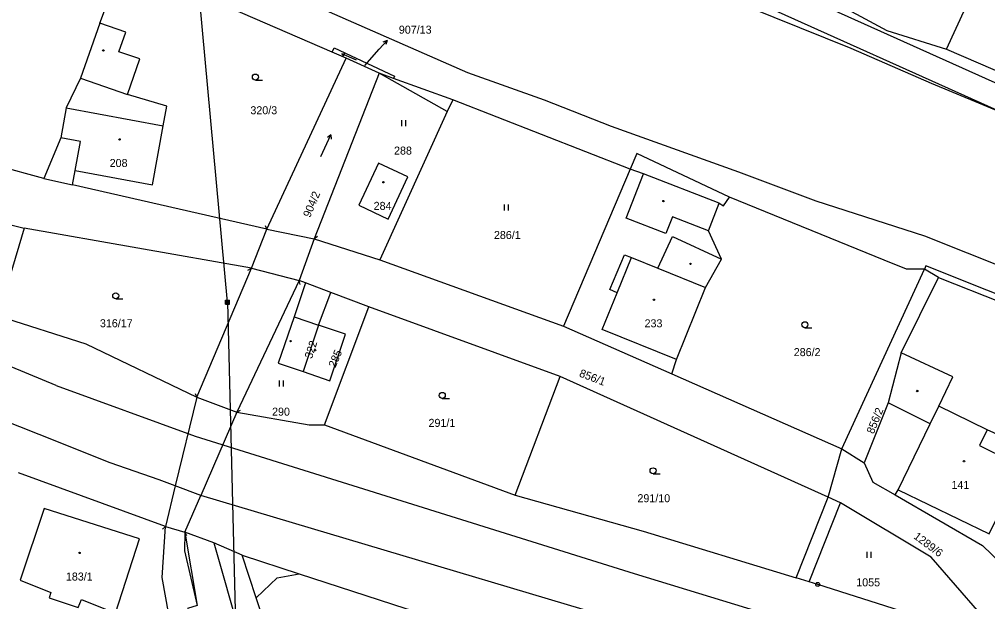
# Model space of a CAD drawing. Extents: x -745926 to -742978, y -968282 to -965689.
# Drawn here: x -745042.6 to -744921.6, y -967086.2 to -967013.4 of the extents above; entities that cross this region are included whole.
import ezdxf

# ---------------------------------------------------------------- set-up
doc = ezdxf.new("R2010")
doc.units = 0
for name, color, linetype in [('Hranice parcel', 7, 'Continuous'), ('Parcelní čísla', 7, 'Continuous'), ('Pop  PČ popisy', 7, 'Continuous'), ('Poz předměty', 7, 'Continuous'), ('Vnitřní kresba', 7, 'Continuous'), ('Značky bodu BP', 7, 'Continuous'), ('Značky budov', 7, 'Continuous'), ('Značky kultur', 7, 'Continuous')]:
    doc.layers.add(name, color=color, linetype=linetype)

msp = doc.modelspace()

# ---------------------------------------------------------------- linework, layer by layer
at = {"layer": 'Hranice parcel'}
for p, q in [((-744998.41, -966980.03), (-744934.23, -967014.78)), ((-744919.57, -967025.15), (-744986.01, -966995.28)), ((-745032.56, -967013.86), (-745029.61, -967006.14)), ((-744934.23, -967014.78), (-744926.76, -967017.13)), ((-745003.5, -967017.5), (-745003.27, -967016.95)), ((-745003.27, -967016.95), (-744995.74, -967020.51)), ((-744926.76, -967017.13), (-744914.44, -967022.45)), ((-745011.69, -967039.64), (-745001.77, -967018.25)), ((-745001.77, -967018.25), (-745003.5, -967017.5)), ((-744997.65, -967020.13), (-745001.77, -967018.25)), ((-744997.65, -967020.13), (-745005.78, -967040.81)), ((-744995.84, -967020.78), (-744997.65, -967020.13)), ((-744995.74, -967020.51), (-744995.84, -967020.78)), ((-744988.42, -967023.44), (-744995.84, -967020.78)), ((-744966.26, -967032.11), (-744988.42, -967023.44)), ((-745039.55, -967033.27), (-745070.32, -967024.98)), ((-745072.65, -967031.96), (-745041.98, -967039.49)), ((-744966.26, -967032.11), (-744974.59, -967051.75)), ((-745039.55, -967033.27), (-745035.97, -967034.09)), ((-745011.69, -967039.64), (-745035.97, -967034.09)), ((-745041.98, -967039.49), (-745045.29, -967050.45)), ((-745013.59, -967044.51), (-745041.98, -967039.49)), ((-745013.59, -967044.51), (-745011.69, -967039.64)), ((-745005.78, -967040.81), (-745007.63, -967046.05)), ((-745005.78, -967040.81), (-744997.55, -967043.44)), ((-744997.55, -967043.44), (-744974.59, -967051.75)), ((-745020.43, -967060.64), (-745013.59, -967044.51)), ((-744939.85, -967067.06), (-744929.52, -967044.62)), ((-744927.76, -967045.67), (-744929.52, -967044.62)), ((-745007.63, -967046.05), (-745015.44, -967062.49)), ((-745006.85, -967046.34), (-745007.63, -967046.05)), ((-745003.67, -967047.53), (-745006.85, -967046.34)), ((-744932.42, -967055.09), (-744927.76, -967045.67)), ((-745005.22, -967051.6), (-745003.67, -967047.53)), ((-744998.93, -967049.31), (-745003.67, -967047.53)), ((-745004.45, -967064.09), (-744998.93, -967049.31)), ((-744975.01, -967058.03), (-744998.93, -967049.31)), ((-745005.22, -967051.6), (-745007.15, -967057.42)), ((-744974.59, -967051.75), (-744961.08, -967057.7)), ((-744980.65, -967072.88), (-744975.01, -967058.03)), ((-744941.53, -967073.12), (-744975.01, -967058.03)), ((-744961.08, -967057.7), (-744939.85, -967067.06)), ((-745020.43, -967060.64), (-745015.44, -967062.49)), ((-745004.45, -967064.09), (-744980.65, -967072.88)), ((-744941.53, -967073.12), (-744939.85, -967067.06)), ((-744939.85, -967067.06), (-744937.06, -967068.82)), ((-745024.35, -967076.78), (-745042.69, -967070.08)), ((-744945.52, -967083.22), (-744941.53, -967073.12)), ((-745024.35, -967076.78), (-745021.91, -967077.5)), ((-745018.3, -967078.82), (-745021.91, -967077.5)), ((-745014.77, -967080.38), (-745018.3, -967078.82))]:
    msp.add_line(p, q, dxfattribs=at)
for points in [[(-745136.09, -966923.85), (-745134.18, -966924.5), (-745107.69, -966946.26), (-745077.36, -966962.35), (-745010.83, -966989.75), (-745003.64, -966990.81), (-745000.04, -966992.26), (-744938.71, -967017.01), (-744928.65, -967021.36), (-744919.57, -967025.15)], [(-744926.76, -967017.13), (-744921.69, -967006.03), (-744902.83, -966965.15), (-744891.4, -966970.91)], [(-744949.24, -967094.01), (-745019.94, -967072.91), (-745023.12, -967071.72), (-745025.11, -967070.97), (-745031.23, -967068.81), (-745033.88, -967067.77), (-745037.92, -967066.16), (-745085.77, -967047.22), (-745088.65, -967046.08), (-745106.77, -967038.91), (-745143.53, -967017.02), (-745180, -966993), (-745192.52, -966983.04)], [(-744992.7, -966988.15), (-744984.83, -966992.45), (-744905.6, -967028.07), (-744873.76, -967041.08), (-744843.47, -967056.4), (-744833.97, -967061.97), (-744811.2, -967078.96)], [(-745003.5, -967017.5), (-745028.62, -967006.57), (-745029.61, -967006.14)], [(-745032.56, -967013.86), (-745034.94, -967020.77), (-745036.75, -967024.47), (-745037.43, -967028.21), (-745039.55, -967033.27)], [(-745035.97, -967034.09), (-745035.64, -967032.3), (-745025.97, -967034.07), (-745024.62, -967026.69), (-745024.19, -967024.25), (-745029.09, -967022.79), (-745027.56, -967018.35), (-745030.16, -967017.45), (-745029.31, -967014.98), (-745032.56, -967013.86)], [(-744988.42, -967023.44), (-744989.15, -967024.92), (-744997.55, -967043.44)], [(-744929.52, -967044.62), (-744931.74, -967044.63), (-744934.55, -967043.49), (-744953.88, -967035.63), (-744965.44, -967030.18), (-744966.26, -967032.11)], [(-744996.5, -967038.36), (-744994.04, -967033.1), (-744997.72, -967031.37), (-745000.18, -967036.64), (-744996.5, -967038.36)], [(-744961.08, -967057.7), (-744960.5, -967055.93), (-744956.85, -967046.92), (-744954.88, -967043.37), (-744956.49, -967039.85), (-744955.14, -967036.39), (-744964.6, -967032.69), (-744966.26, -967032.11)], [(-744852.88, -967081.4), (-744866.02, -967071.84), (-744895.68, -967057.74), (-744914.08, -967050.27), (-744929.34, -967044.2), (-744929.52, -967044.62)], [(-745006.85, -967046.34), (-745008.28, -967050.57), (-745010.25, -967056.38), (-745007.15, -967057.42)], [(-744927.76, -967045.67), (-744896.61, -967058), (-744857.97, -967078.2), (-744836.79, -967095.09)], [(-745045.29, -967050.45), (-745034.29, -967053.96), (-745020.43, -967060.64)], [(-745007.15, -967057.42), (-745003.79, -967058.56), (-745001.83, -967052.76), (-745005.22, -967051.6)], [(-744932.42, -967055.09), (-744934.06, -967061.34), (-744937.06, -967068.82)], [(-744916.21, -967067.16), (-744921.68, -967064.69), (-744927.73, -967061.75), (-744925.95, -967058.09), (-744932.42, -967055.09)], [(-745015.44, -967062.49), (-745006.4, -967064.08), (-745004.45, -967064.09)], [(-744933.16, -967072.84), (-744932.8, -967072.19), (-744921.43, -967077.72), (-744917.31, -967069.27), (-744916.21, -967067.16)], [(-744937.06, -967068.82), (-744935.95, -967071.23), (-744933.16, -967072.84)], [(-744980.65, -967072.88), (-744964.67, -967077.37), (-744945.52, -967083.22)], [(-744933.16, -967072.84), (-744922.26, -967079.15), (-744916.44, -967084.8)], [(-744922.6, -967087.6), (-744928.66, -967080.6), (-744939.99, -967073.81), (-744941.53, -967073.12)], [(-745039.49, -967074.52), (-745042.5, -967083.5), (-745038.66, -967085.03), (-745038.88, -967085.72), (-745035.26, -967086.89), (-745034.85, -967085.9), (-745030.58, -967087.62), (-745027.6, -967078.33), (-745039.49, -967074.52)], [(-745019.31, -967107.14), (-745023.93, -967087.78), (-745024.76, -967083.16), (-745024.35, -967076.78)], [(-745021.91, -967077.5), (-745021.96, -967079.82), (-745020.38, -967086.66), (-745021.58, -967087.02), (-745015.8, -967107.31), (-745015.89, -967110.22), (-745016.48, -967119.1)], [(-745018.3, -967078.82), (-745005.14, -967124.97), (-744979.13, -967145.2), (-744978.99, -967151.36)], [(-745006.82, -967103.98), (-745007.23, -967103.32), (-745013.02, -967085.69), (-745014.77, -967080.38)], [(-745014.77, -967080.38), (-745007.62, -967082.71), (-744994.32, -967087.03), (-744988.47, -967088.7)], [(-744922.6, -967087.6), (-744925.97, -967089.41), (-744942.85, -967084.03), (-744943.9, -967083.71), (-744945.52, -967083.22)]]:
    msp.add_lwpolyline(points, dxfattribs=at)
at = {"layer": 'Pop  PČ popisy'}
for p, q in [((-744997.66, -967017.14), (-744996.66, -967016.03)), ((-744996.66, -967016.03), (-744997.18, -967016.23)), ((-744996.66, -967016.03), (-744996.81, -967016.56)), ((-744999.45, -967019.15), (-744997.66, -967017.14))]:
    msp.add_line(p, q, dxfattribs=at)
at = {"layer": 'Poz předměty'}
for p, q in [((-745016.6, -967048.74), (-745023.5, -966973.23)), ((-745037.99, -967059.17), (-745087.05, -967038.97)), ((-745016.85, -967048.49), (-745016.35, -967048.49)), ((-745016.85, -967048.99), (-745016.85, -967048.49)), ((-745016.85, -967048.59), (-745016.35, -967048.59)), ((-745016.85, -967048.69), (-745016.35, -967048.69)), ((-745016.85, -967048.79), (-745016.35, -967048.79)), ((-745016.75, -967048.99), (-745016.75, -967048.49)), ((-745016.65, -967048.99), (-745016.65, -967048.49)), ((-745016.6, -967048.74), (-745014.58, -967127.58)), ((-745016.55, -967048.99), (-745016.55, -967048.49)), ((-745016.45, -967048.99), (-745016.45, -967048.49)), ((-745016.35, -967048.99), (-745016.35, -967048.49)), ((-745016.85, -967048.89), (-745016.35, -967048.89)), ((-745016.85, -967048.99), (-745016.35, -967048.99)), ((-745037.99, -967059.17), (-745020.64, -967065.51)), ((-745020.64, -967065.51), (-744981.9, -967077.63)), ((-744981.9, -967077.63), (-744965.76, -967082.64)), ((-744965.76, -967082.64), (-744945.15, -967088.95))]:
    msp.add_line(p, q, dxfattribs=at)
at = {"layer": 'Vnitřní kresba'}
for p, q in [((-745028.7, -967001.52), (-744986.61, -967020.05)), ((-745034.94, -967020.77), (-745029.09, -967022.79)), ((-744989.15, -967024.92), (-744997.65, -967020.13)), ((-744986.61, -967020.05), (-744977.03, -967023.44)), ((-745036.75, -967024.47), (-745024.62, -967026.69)), ((-744977.03, -967023.44), (-744968.64, -967026.74)), ((-744968.64, -967026.74), (-744952.75, -967032.47)), ((-745034.97, -967028.66), (-745037.43, -967028.21)), ((-745035.64, -967032.3), (-745034.97, -967028.66)), ((-744966.76, -967038.24), (-744964.6, -967032.69)), ((-744952.75, -967032.47), (-744943.08, -967036.1)), ((-744955.14, -967036.39), (-744954.6, -967036.7)), ((-744954.6, -967036.7), (-744953.88, -967035.63)), ((-744943.08, -967036.1), (-744929.51, -967040.46)), ((-744961.82, -967040.17), (-744966.76, -967038.24)), ((-744961.01, -967038.08), (-744961.82, -967040.17)), ((-744956.49, -967039.85), (-744961.01, -967038.08)), ((-745011.89, -967039.18), (-745011.69, -967039.64)), ((-745011.69, -967039.64), (-745005.78, -967040.81)), ((-745005.35, -967040.55), (-745005.78, -967040.81)), ((-744962.84, -967044.49), (-744961.01, -967040.54)), ((-744961.01, -967040.54), (-744954.88, -967043.37)), ((-744929.51, -967040.46), (-744894.92, -967054.25)), ((-744968.82, -967047.17), (-744966.99, -967042.81)), ((-744967.9, -967047.56), (-744966.12, -967043.16)), ((-744966.99, -967042.81), (-744966.12, -967043.16)), ((-744966.12, -967043.16), (-744962.84, -967044.49)), ((-745014.03, -967044.74), (-745013.59, -967044.51)), ((-745013.59, -967044.51), (-745007.63, -967046.05)), ((-744962.84, -967044.49), (-744956.85, -967046.92)), ((-745007.5, -967046.53), (-745007.63, -967046.05)), ((-744969.77, -967052.17), (-744967.9, -967047.56)), ((-744967.9, -967047.56), (-744968.82, -967047.17)), ((-745008.28, -967050.57), (-745005.22, -967051.6)), ((-744960.5, -967055.93), (-744969.77, -967052.17)), ((-745020.43, -967060.64), (-745023.12, -967071.72)), ((-745020.63, -967060.18), (-745020.43, -967060.64)), ((-744928.8, -967063.96), (-744934.06, -967061.34)), ((-744928.8, -967063.96), (-744927.73, -967061.75)), ((-745015.44, -967062.49), (-745019.94, -967072.91)), ((-745014.99, -967062.27), (-745015.44, -967062.49)), ((-744932.8, -967072.19), (-744928.8, -967063.96)), ((-744921.68, -967064.69), (-744922.65, -967066.67)), ((-744922.65, -967066.67), (-744917.31, -967069.27)), ((-745023.12, -967071.72), (-745024.35, -967076.78)), ((-745021.91, -967077.5), (-745019.94, -967072.91)), ((-744943.9, -967083.71), (-744939.99, -967073.81)), ((-745024.71, -967077.13), (-745024.35, -967076.78)), ((-745021.91, -967077.5), (-745020.38, -967086.66)), ((-745021.65, -967077.93), (-745021.91, -967077.5)), ((-745013.02, -967085.69), (-745010.38, -967083.22)), ((-745010.38, -967083.22), (-745007.62, -967082.71))]:
    msp.add_line(p, q, dxfattribs=at)
at = {"layer": 'Značky bodu BP'}
for radius in [0.25, 0.0152]:
    msp.add_circle((-744942.85, -967084.03), radius, dxfattribs=at)
at = {"layer": 'Značky budov'}
for centre in [(-745032.1, -967017.28), (-745030.08, -967028.4), (-744997.1, -967033.76), (-744962.12, -967036.11), (-744958.74, -967043.97), (-744963.31, -967048.44), (-745008.7, -967053.62), (-745005.65, -967054.76), (-744930.41, -967059.85), (-744924.57, -967068.63), (-745035.08, -967080.09)]:
    msp.add_circle(centre, 0.0875, dxfattribs=at)
at = {"layer": 'Značky kultur'}
for p, q in [((-745002.32, -967017.7), (-745001.95, -967017.68)), ((-745000.49, -967018.51), (-745002.32, -967017.7)), ((-745002.32, -967017.7), (-745002.09, -967017.98)), ((-745013.1, -967020.99), (-745012.22, -967020.99)), ((-744994.81, -967026.75), (-744994.81, -967026)), ((-744994.31, -967026.75), (-744994.31, -967026)), ((-745004.93, -967030.55), (-745003.66, -967027.83)), ((-745003.66, -967027.83), (-745004.09, -967028.17)), ((-745003.66, -967027.83), (-745003.64, -967028.38)), ((-744982, -967037.3), (-744982, -967036.55)), ((-744981.49, -967037.3), (-744981.49, -967036.55)), ((-745030.56, -967048.33), (-745029.68, -967048.33)), ((-744944.45, -967051.94), (-744943.57, -967051.94)), ((-745010.11, -967059.27), (-745010.11, -967058.52)), ((-745009.6, -967059.27), (-745009.6, -967058.52)), ((-744989.75, -967060.78), (-744988.87, -967060.78)), ((-744963.42, -967070.2), (-744962.54, -967070.2)), ((-744936.68, -967080.71), (-744936.68, -967079.96)), ((-744936.18, -967080.71), (-744936.18, -967079.96))]:
    msp.add_line(p, q, dxfattribs=at)
for centre in [(-745013.1, -967020.61), (-745030.56, -967047.95), (-744944.45, -967051.56), (-744989.75, -967060.4), (-744963.42, -967069.82)]:
    msp.add_circle(centre, 0.375, dxfattribs=at)

# ---------------------------------------------------------------- texts
at = {"layer": 'Parcelní čísla'}
for s, p in [('907/13', (-744995.18, -967015.19)), ('320/3', (-745013.73, -967025.26)), ('288', (-744995.78, -967030.3)), ('208', (-745031.31, -967031.85)), ('284', (-744998.33, -967037.21)), ('286/1', (-744983.3, -967040.85)), ('316/17', (-745032.53, -967051.88)), ('233', (-744964.48, -967051.89)), ('286/2', (-744945.84, -967055.49)), ('290', (-745011.02, -967062.93)), ('291/1', (-744991.47, -967064.33)), ('141', (-744926.13, -967072.08)), ('291/10', (-744965.37, -967073.75)), ('183/1', (-745036.78, -967083.54)), ('1055', (-744938.03, -967084.26))]:
    msp.add_text(s, height=1, dxfattribs=at).set_placement(p)
for s, rotation, p in [('904/2', 67, (-745006.28, -967038.24)), ('322', 72, (-745006.04, -967055.88)), ('285', 67, (-745003.11, -967057.01)), ('856/1', 339, (-744972.72, -967058.01)), ('856/2', 68, (-744935.86, -967065.29)), ('1289/6', 323, (-744930.95, -967078.19))]:
    msp.add_text(s, height=1, rotation=rotation, dxfattribs=at).set_placement(p)

doc.saveas('drawing.dxf')
